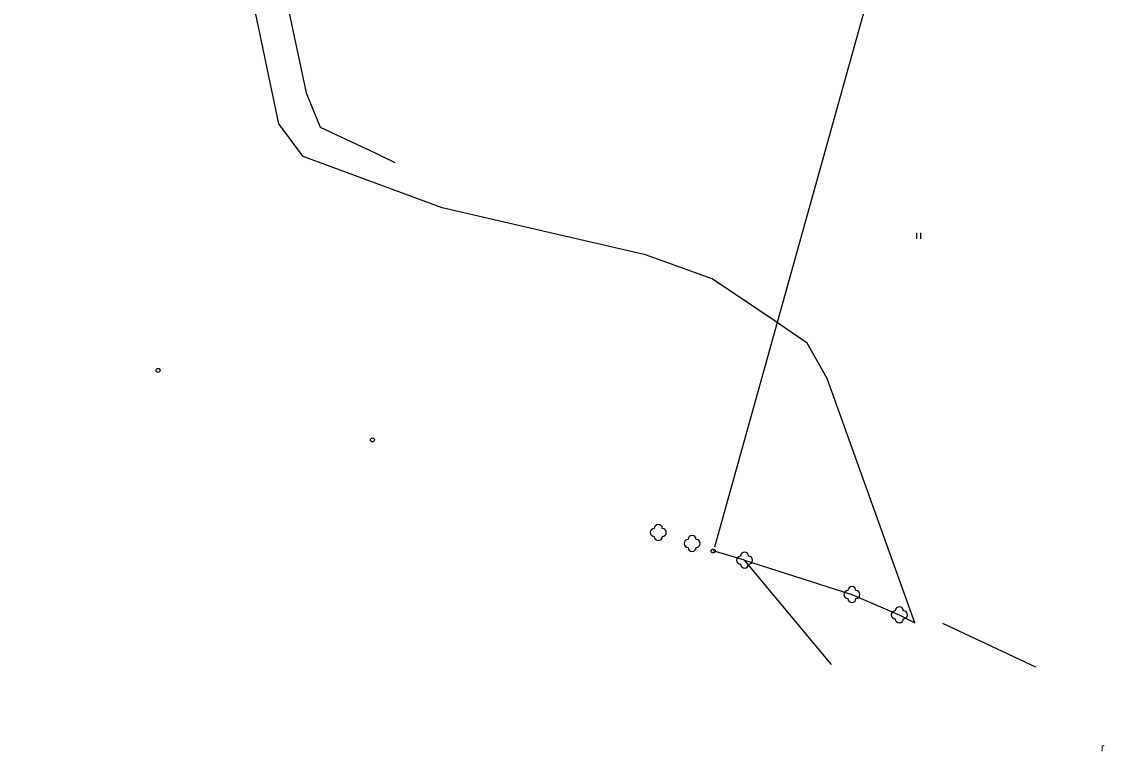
# Model space of a CAD drawing. Extents: x -794191 to -788944, y -1117087 to -1105044.
# Drawn here: x -792862.9 to -792727.6, y -1110829.4 to -1110738.2 of the extents above; entities that cross this region are included whole.
import ezdxf

# ---------------------------------------------------------------- set-up
doc = ezdxf.new("R2010")
doc.units = 0
for name, color, linetype in [('Hranice - ploty_ zdi', 7, 'Continuous'), ('Komunikace', 7, 'Continuous'), ('temporary_level_1', 7, 'Continuous'), ('Vodstvo', 7, 'Continuous'), ('Zeleň', 7, 'Continuous'), ('Značky druhů pozemků', 7, 'Continuous')]:
    doc.layers.add(name, color=color, linetype=linetype)

msp = doc.modelspace()

# ---------------------------------------------------------------- linework, layer by layer
at = {"layer": 'Hranice - ploty_ zdi'}
msp.add_lwpolyline([(-792732.74, -1110653.49), (-792753.39, -1110721.58), (-792768.52, -1110775.81), (-792776.35, -1110803.88)], dxfattribs=at)
at = {"layer": 'Komunikace'}
msp.add_line((-792761.72, -1110818.53), (-792772.57, -1110805.48), dxfattribs=at)
at = {"layer": 'temporary_level_1'}
for centre, radius in [((-792845.82, -1110781.77), 0.25), ((-792845.82, -1110781.77), 0.0005), ((-792819.05, -1110790.46), 0.25), ((-792819.05, -1110790.46), 0.0005), ((-792776.5, -1110804.34), 0.25), ((-792776.5, -1110804.34), 0.0005)]:
    msp.add_circle(centre, radius, dxfattribs=at)
at = {"layer": 'Vodstvo'}
for p, q in [((-792843.02, -1110672.59), (-792827.35, -1110747.09)), ((-792827.35, -1110747.09), (-792825.58, -1110751.4)), ((-792825.58, -1110751.4), (-792819.78, -1110754.09)), ((-792816.21, -1110755.84), (-792819.78, -1110754.09)), ((-792810.36, -1110761.45), (-792827.7, -1110755.06)), ((-792784.94, -1110767.34), (-792810.36, -1110761.45)), ((-792776.62, -1110770.34), (-792784.94, -1110767.34)), ((-792768.52, -1110775.81), (-792776.62, -1110770.34)), ((-792764.75, -1110778.36), (-792768.52, -1110775.81)), ((-792762.28, -1110782.78), (-792764.75, -1110778.36)), ((-792751.3, -1110813.31), (-792762.28, -1110782.78))]:
    msp.add_line(p, q, dxfattribs=at)
msp.add_lwpolyline([(-792827.7, -1110755.06), (-792830.73, -1110750.99), (-792846.79, -1110674.49), (-792847.41, -1110672.4), (-792866.38, -1110658.32)], dxfattribs=at)
at = {"layer": 'Zeleň'}
for p, q in [((-792772.57, -1110805.48), (-792776.5, -1110804.34)), ((-792772.57, -1110805.48), (-792759.17, -1110809.79)), ((-792759.17, -1110809.79), (-792753.25, -1110812.31)), ((-792753.25, -1110812.31), (-792751.3, -1110813.31)), ((-792747.84, -1110813.35), (-792736.26, -1110818.83))]:
    msp.add_line(p, q, dxfattribs=at)
for centre in [(-792783.35, -1110802.03), (-792779.13, -1110803.4), (-792772.57, -1110805.48), (-792759.17, -1110809.79), (-792753.25, -1110812.31)]:
    msp.add_circle(centre, 0.0005, dxfattribs=at)
for centre, start, end in [((-792783.85, -1110802.03), 89.99999, 269.99999), ((-792783.35, -1110801.53), 0, 179.99999), ((-792782.85, -1110802.03), 270, 89.99999), ((-792783.35, -1110802.53), 179.99999, 359.99999), ((-792779.63, -1110803.4), 89.99999, 269.99999), ((-792779.13, -1110802.9), 0, 179.99999), ((-792778.63, -1110803.4), 270, 89.99999), ((-792779.13, -1110803.9), 179.99999, 359.99999), ((-792772.57, -1110804.98), 0, 179.99999), ((-792773.07, -1110805.48), 89.99999, 269.99999), ((-792772.57, -1110805.98), 179.99999, 359.99999), ((-792772.07, -1110805.48), 270, 89.99999), ((-792759.17, -1110809.29), 0, 179.99999), ((-792759.67, -1110809.79), 89.99999, 269.99999), ((-792758.67, -1110809.79), 270, 89.99999), ((-792759.17, -1110810.29), 179.99999, 359.99999), ((-792753.25, -1110811.81), 0, 179.99999), ((-792753.75, -1110812.31), 89.99999, 269.99999), ((-792753.25, -1110812.81), 179.99999, 359.99999), ((-792752.75, -1110812.31), 270, 89.99999)]:
    msp.add_arc(centre, 0.5, start, end, dxfattribs=at)
at = {"layer": 'Značky druhů pozemků'}
for p, q in [((-792751.06, -1110765.325), (-792751.06, -1110764.575)), ((-792750.56, -1110765.325), (-792750.56, -1110764.575))]:
    msp.add_line(p, q, dxfattribs=at)

# ---------------------------------------------------------------- texts
msp.add_text('r', height=1, dxfattribs=at).set_placement((-792728.068, -1110829.372))

doc.saveas('drawing.dxf')
